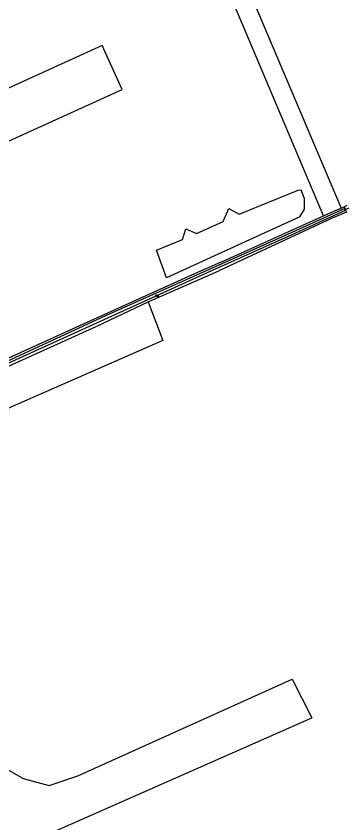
# Model space of a CAD drawing. Extents: x 124000 to 129000, y 395500 to 397503.
# Drawn here: x 126907.1 to 127058.7, y 396772.3 to 397142.1 of the extents above; entities that cross this region are included whole.
import ezdxf

# ---------------------------------------------------------------- set-up
doc = ezdxf.new("R2010")
doc.units = 0
for name, color, linetype in [('gg-afsc-draadraster', 7, 'Continuous'), ('gg-afsc-lijn draadraster', 7, 'Continuous'), ('gg-bbg-luifel en loopbrug', 7, 'Continuous'), ('gg-knt-bronhoudergrens', 7, 'Continuous'), ('gg-kntw-bovenkant insteek waterloop', 7, 'Continuous'), ('gg-kwrk-duiker nz buis', 7, 'Continuous'), ('gt-symb-watersymbool', 7, 'Continuous'), ('gx-grn-maaiveld', 7, 'Continuous')]:
    doc.layers.add(name, color=color, linetype=linetype)

# ---------------------------------------------------------------- blocks, each defined once
blk = doc.blocks.new('gt0-WA')
at = {"layer": 'gt-symb-watersymbool'}
for centre, start, end in [((-0.32, 0.02), 28.0725, 151.9275), ((0.43, 0.42), 208.0725, 331.9275), ((-0.32, -0.43), 28.0725, 151.9275), ((0.43, -0.03), 208.0725, 331.9275)]:
    blk.add_arc(centre, 0.425, start, end, dxfattribs=at)

msp = doc.modelspace()

# ---------------------------------------------------------------- linework, layer by layer
at = {"layer": 'gg-afsc-draadraster'}
msp.add_line((127047.92, 397050.53), (126990.32, 397187.34), dxfattribs=at)
msp.add_lwpolyline([(127037.1, 397050.06), (127039.23, 397053.69), (127039.23, 397058.39), (127037.74, 397062.45)], dxfattribs=at)
at = {"layer": 'gg-afsc-lijn draadraster'}
msp.add_line((127047.92, 397050.53), (126990.32, 397187.34), dxfattribs=at)
for points in [[(126840.53, 397460.44), (126882.25, 397465.88), (126969.7, 397257.78), (127056.11, 397054.17)], [(127037.1, 397050.06), (127039.23, 397053.69), (127039.23, 397058.39), (127037.74, 397062.45)]]:
    msp.add_lwpolyline(points, dxfattribs=at)
at = {"layer": 'gg-bbg-luifel en loopbrug'}
msp.add_line((126893.82, 397080.44), (126955.66, 397108.49), dxfattribs=at)
msp.add_lwpolyline([(126955.66, 397108.49), (126946.48, 397128.64), (126884.7, 397100.51), (126887.66, 397094.01)], dxfattribs=at)
at = {"layer": 'gg-knt-bronhoudergrens'}
for points in [[(127037.1, 397050.06), (127008.74, 397037.13), (126976.03, 397022.23), (126971.41, 397034.89), (126983.38, 397039.76), (126984.93, 397044.61), (126989.72, 397042.45), (127002.06, 397047.91), (127004.56, 397053.9), (127009.34, 397051.29), (127036.3, 397062.32), (127037.74, 397062.45)], [(126967.62, 397011.16), (126974.32, 396993.38), (126892.03, 396957.4)], [(126876.69, 396811.88), (126910.29, 396792.56), (126922.2, 396789.39), (126935.43, 396793.89), (127033.59, 396838.07), (127042.58, 396820.35)], [(126865.86, 396740.17), (126885.19, 396750.21), (126911.35, 396762.45), (127042.58, 396820.35)]]:
    msp.add_lwpolyline(points, dxfattribs=at)
at = {"layer": 'gg-kntw-bovenkant insteek waterloop'}
for p, q in [((127000.6, 397029.24), (127047.92, 397050.53)), ((126967.62, 397011.16), (127000, 397025.35)), ((126944.11, 397000), (126967.62, 397011.16)), ((126855.15, 396959.62), (126944.11, 397000)), ((126937.87, 397000.94), (126867.56, 396968.81))]:
    msp.add_line(p, q, dxfattribs=at)
msp.add_lwpolyline([(127000.6, 397029.24), (126987.47, 397023.36), (126937.87, 397000.94)], dxfattribs=at)
at = {"layer": 'gg-kwrk-duiker nz buis'}
msp.add_line((127057.61, 397053.29), (127059.69, 397054.2), dxfattribs=at)
at = {"layer": 'gx-grn-maaiveld'}
for p, q in [((127057.38, 397054.7), (127058.79, 397055.44)), ((127056.11, 397054.17), (127057.38, 397054.7)), ((127057.38, 397054.7), (127057.7, 397053.96)), ((127057.7, 397053.96), (127058.04, 397053.17))]:
    msp.add_line(p, q, dxfattribs=at)
for points in [[(126840.53, 397460.44), (126882.25, 397465.88), (126969.7, 397257.78), (127056.11, 397054.17)], [(127057.7, 397053.96), (127028.79, 397040.73), (126948.14, 397004.66), (126898.39, 396981.8), (126779.3, 396927.62), (126779.69, 396926.77), (126998.45, 397026.29), (127031.9, 397041.29), (127058.04, 397053.17)], [(127058.04, 397053.17), (127058.43, 397052.25), (127051.9, 397049.48), (127000, 397025.35)], [(127047.92, 397050.53), (127052.75, 397052.78), (127056.11, 397054.17)]]:
    msp.add_lwpolyline(points, dxfattribs=at)

# ---------------------------------------------------------------- block references
at = {"layer": 'gt-symb-watersymbool', "rotation": 24.33487429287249}
msp.add_blockref('gt0-WA', (126971.56, 397013.88), dxfattribs=at)

doc.saveas('drawing.dxf')
